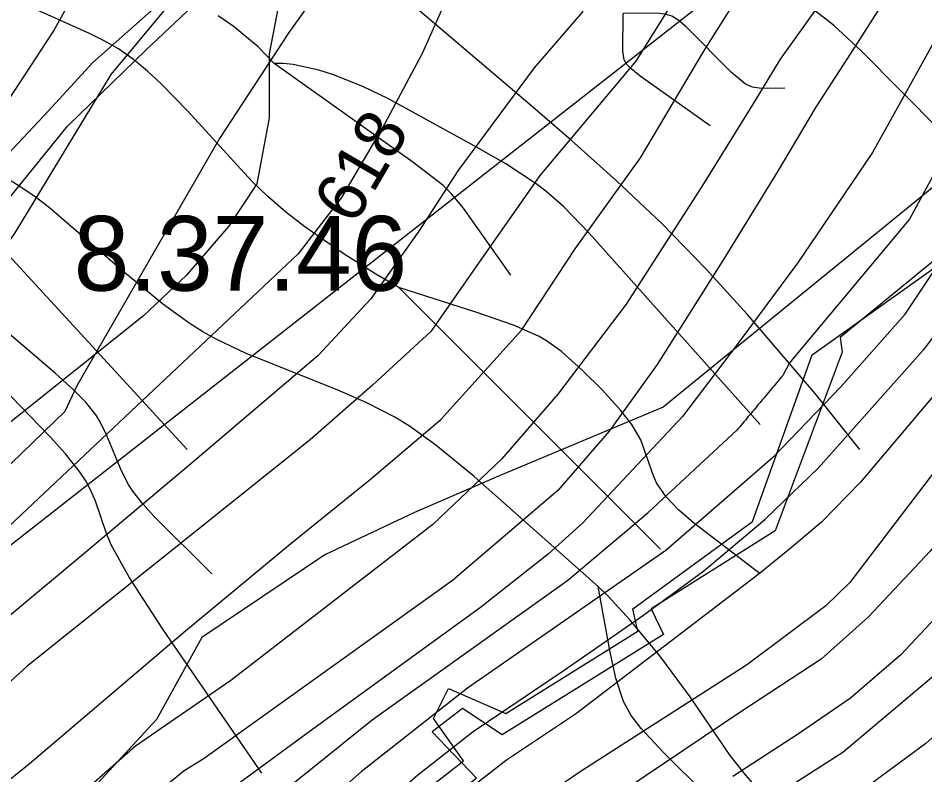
# Model space of a CAD drawing. Extents: x -709584 to -702006, y -1161789 to -1157496.
# Drawn here: x -706813.4 to -706631.4, y -1159849.8 to -1159697.9 of the extents above; entities that cross this region are included whole.
import ezdxf

# ---------------------------------------------------------------- set-up
doc = ezdxf.new("R2010")
doc.units = 0
for name, color, linetype in [('102_obvod PÚ', 7, 'Continuous'), ('120_vrstevnice hlavní', 7, 'Continuous'), ('121_vrstevnice hlavní_popis', 7, 'Continuous'), ('122_vrstevnice základní', 7, 'Continuous'), ('408_BPEJ_linie', 7, 'Continuous'), ('409_BPEJ_popis', 7, 'Continuous'), ('411_akumulovaný odtok', 7, 'Continuous'), ('419_LPIS PB', 7, 'Continuous')]:
    doc.layers.add(name, color=color, linetype=linetype)

msp = doc.modelspace()

# ---------------------------------------------------------------- linework, layer by layer
at = {"layer": '102_obvod PÚ'}
msp.add_lwpolyline([(-706610.14, -1159730.65), (-706648.39, -1159762.04), (-706648.03, -1159765), (-706661.44, -1159800.87), (-706686.33, -1159816.5), (-706683.85, -1159821.64), (-706716.26, -1159841.8), (-706724.22, -1159836.52), (-706730.29, -1159841.19), (-706721.4, -1159850.47), (-706741.6, -1159866.92), (-706751.59, -1159852.64), (-706762.11, -1159860.17), (-706765.29, -1159857.85), (-706769.46, -1159862.06), (-706757.69, -1159874.59), (-706769.71, -1159885.84), (-706774.49, -1159898.23)], dxfattribs=at)
at = {"layer": '120_vrstevnice hlavní'}
for points in [[(-706638.52, -1159597.69), (-706648.63, -1159606.97), (-706662.3, -1159618.54), (-706669.56, -1159626.26), (-706676.4, -1159636.55), (-706683.66, -1159649.84), (-706689.35, -1159664.23), (-706693.95, -1159683.94), (-706700.11, -1159696.65), (-706709.79, -1159707.92), (-706725.17, -1159728.56), (-706732.95, -1159740.7), (-706742.59, -1159754.29), (-706753.27, -1159765.73)], [(-706547.12, -1159602.7), (-706560.51, -1159613.3), (-706575.59, -1159626.97), (-706597.91, -1159652.48), (-706609.82, -1159668.71), (-706620.07, -1159685.26), (-706632.37, -1159707.7), (-706641.94, -1159724.9), (-706657.08, -1159747.29)], [(-706570.14, -1159708.76), (-706589.23, -1159732.95), (-706617.97, -1159772.72), (-706625.38, -1159783.55), (-706646.47, -1159811.2), (-706651.31, -1159815.9), (-706667.19, -1159827.83)], [(-706657.16, -1159747.4), (-706669.31, -1159763.69), (-706680.08, -1159777.92), (-706700.06, -1159799.23), (-706706.95, -1159805.45), (-706720.57, -1159816.24)], [(-706753.27, -1159765.73), (-706777.93, -1159786.73), (-706799.82, -1159805.13), (-706817.65, -1159820.01), (-706848.89, -1159847.78), (-706867.26, -1159866.15), (-706879.41, -1159881.48), (-706886.35, -1159893.34), (-706891.85, -1159904.62), (-706906.45, -1159940.48), (-706914.64, -1159958.98), (-706920.42, -1159968.23), (-706927.19, -1159976.29)], [(-706720.57, -1159816.24), (-706754.24, -1159840.65), (-706777.42, -1159857.69), (-706786.98, -1159865.84), (-706797.79, -1159877.42), (-706806.52, -1159889.82), (-706814.32, -1159902.85), (-706826.3, -1159926.72), (-706838.7, -1159948.78), (-706850.08, -1159968), (-706864.28, -1159986.25), (-706881.73, -1160002.84), (-706892.86, -1160013.54), (-706901.83, -1160023.23), (-706910.65, -1160034.37), (-706914.99, -1160040.88), (-706920.63, -1160053.9), (-706926.28, -1160071.26), (-706944.21, -1160137.5), (-706945.95, -1160149.65)], [(-706667.19, -1159827.83), (-706700.2, -1159848.94), (-706726.52, -1159866.87), (-706737.52, -1159876.42), (-706748.22, -1159887.84), (-706764.27, -1159908.68), (-706774.69, -1159924.87), (-706799.13, -1159970.58)]]:
    msp.add_lwpolyline(points, dxfattribs=at)
for points in [[(-706657.08, -1159747.29), (-706657.16, -1159747.4)], [(-706667.19, -1159827.83), (-706667.19, -1159827.83)]]:
    msp.add_open_spline(points, degree=1, dxfattribs=at)
at = {"layer": '122_vrstevnice základní'}
for points in [[(-706952.21, -1159904.95), (-706947.42, -1159896.51), (-706940.55, -1159881.92), (-706933.99, -1159865.49), (-706929.6, -1159854.58), (-706922.8, -1159840.69), (-706915.86, -1159831.43), (-706891.85, -1159809.01), (-706882.16, -1159798.74), (-706861.91, -1159773), (-706835.29, -1159741.32), (-706818.95, -1159719.77), (-706806.37, -1159700.68), (-706784.09, -1159660.47), (-706779.32, -1159648.89), (-706762.97, -1159614.18), (-706754.58, -1159600.29), (-706742.72, -1159583.95), (-706739.13, -1159579.22)], [(-706711.29, -1159582.62), (-706716.52, -1159590.02), (-706729.27, -1159617.65), (-706732.89, -1159629.22), (-706746.19, -1159652.36), (-706753.71, -1159663.36), (-706766.04, -1159678), (-706772.08, -1159683.75), (-706784.23, -1159696.48), (-706794.79, -1159709.21), (-706814.03, -1159741.03), (-706835.87, -1159772.28), (-706855.98, -1159798.89), (-706881.31, -1159828.32), (-706900.75, -1159847.56), (-706912.26, -1159860.91), (-706920.62, -1159874.8), (-706930.78, -1159890.2), (-706937.79, -1159902.61)], [(-706681.49, -1159586.27), (-706692.4, -1159595.86), (-706700.63, -1159606.08), (-706705.11, -1159613.6), (-706708.3, -1159620.54), (-706722.47, -1159643.25), (-706725.51, -1159649.33), (-706727.39, -1159651.64), (-706750.1, -1159688.24), (-706759.07, -1159700.82), (-706772.95, -1159722.08), (-706801.59, -1159771.7), (-706804.05, -1159776.9), (-706918.39, -1159887.65)], [(-706660.95, -1159588.78), (-706676.91, -1159603.19), (-706687.32, -1159613.74), (-706694.12, -1159622.42), (-706699.76, -1159630.81), (-706708.3, -1159647.59), (-706720.59, -1159678.69), (-706732.31, -1159705.02), (-706739.83, -1159719.19), (-706748.51, -1159733.94), (-706757.19, -1159745.23), (-706856.87, -1159839.11), (-706882.04, -1159862.88)], [(-706561.39, -1159600.96), (-706582.1, -1159618.78), (-706599.57, -1159636.08), (-706623.11, -1159670.05), (-706635.01, -1159687.28), (-706645.59, -1159703.84), (-706653.08, -1159715.45)], [(-706522.71, -1159605.69), (-706529.16, -1159608.45), (-706538.31, -1159613.27), (-706552.56, -1159623.1), (-706560.54, -1159629.37), (-706580.21, -1159647.04), (-706594.31, -1159662.43), (-706599.59, -1159669.27), (-706605.43, -1159678.68), (-706614.83, -1159697.49), (-706620.11, -1159710.03), (-706627.66, -1159725.7), (-706634.5, -1159738.24), (-706658.59, -1159767.11), (-706659.94, -1159769.66)], [(-706641.71, -1159622.03), (-706648.2, -1159629.69), (-706655.46, -1159639.98), (-706661.87, -1159651.98), (-706669.97, -1159671.75), (-706678.18, -1159688.49), (-706689.43, -1159706.58), (-706708.71, -1159729.47), (-706721.94, -1159748.41)], [(-706661.86, -1159786.05), (-706648.29, -1159771.94), (-706635.39, -1159757.32), (-706619.96, -1159734.25), (-706602.49, -1159702.51), (-706593.98, -1159688.37), (-706586.24, -1159678.38), (-706577.42, -1159668.63), (-706569.28, -1159661.08), (-706561.66, -1159655.71), (-706548.82, -1159648.57), (-706533.25, -1159640.54), (-706515.49, -1159632.87), (-706503.65, -1159628.2), (-706489.96, -1159625.06), (-706476.55, -1159622.19), (-706467.77, -1159622.06), (-706457.64, -1159622.11)], [(-706892.81, -1159962.06), (-706882.86, -1159946.78), (-706873.18, -1159931.12), (-706865.1, -1159915.53), (-706860.46, -1159904.12), (-706855.16, -1159893.55), (-706849.04, -1159883.65), (-706840.93, -1159873.62), (-706830.14, -1159862.79), (-706811.17, -1159847.63), (-706780.23, -1159821.28), (-706758.68, -1159803.4), (-706742.7, -1159790.44), (-706728.56, -1159778.47), (-706712.33, -1159760.5), (-706701.57, -1159744.25), (-706688.46, -1159725.96), (-706675.77, -1159704.54), (-706662.08, -1159682.75), (-706646.22, -1159659.65)], [(-706479.99, -1159688.87), (-706496.16, -1159690.14), (-706513.69, -1159694.76), (-706529.21, -1159703.78), (-706537.46, -1159709.46), (-706552.85, -1159723.7), (-706566.67, -1159738.81), (-706583.77, -1159760.04), (-706607, -1159792.81), (-706627.23, -1159816.18), (-706636.21, -1159825.73), (-706646.31, -1159834.43), (-706656.76, -1159841.61), (-706669.98, -1159850.17)], [(-706650.66, -1159692.43), (-706660.45, -1159706.17), (-706665.61, -1159714.65), (-706676.19, -1159731.72), (-706691.34, -1159755.31), (-706705.07, -1159773.41), (-706716.39, -1159786.43), (-706730.17, -1159799.55), (-706770.72, -1159830.91), (-706789.82, -1159844.1), (-706814.32, -1159865.65), (-706827.19, -1159878.59), (-706833.7, -1159887.12), (-706843.68, -1159904.48), (-706859.29, -1159932.03), (-706872.34, -1159951.47)], [(-706540.39, -1159698.57), (-706554.65, -1159711.42), (-706570.05, -1159726.83), (-706581.06, -1159737.95), (-706609.7, -1159779.85), (-706630.37, -1159804.93), (-706642.72, -1159818.11), (-706652.19, -1159826.59), (-706668.36, -1159837.21)], [(-706671.2, -1159859.99), (-706666.27, -1159857.08), (-706647.89, -1159845.25), (-706630.08, -1159830.29), (-706620.53, -1159820.17), (-706612.13, -1159810.2), (-706583.34, -1159773.29), (-706567.24, -1159754.91), (-706552.56, -1159740.66), (-706531.05, -1159723.56), (-706515.09, -1159713.59), (-706496.99, -1159705.32), (-706487.42, -1159702.71), (-706468.49, -1159703.9), (-706450.25, -1159708.74)], [(-706653.2, -1159715.65), (-706661.05, -1159728.82), (-706671.62, -1159746.04), (-706685.13, -1159767.45), (-706694.75, -1159780.84), (-706705.06, -1159792.75), (-706725.76, -1159810.42)], [(-706461.18, -1159719.14), (-706468.49, -1159717.72), (-706478.47, -1159716.86), (-706488.44, -1159717.43), (-706496.42, -1159719), (-706510.39, -1159724.13), (-706518.37, -1159727.69), (-706534.33, -1159737.1), (-706548, -1159747.36), (-706562.96, -1159761.32), (-706572.23, -1159772.15), (-706588.33, -1159793.38), (-706612.7, -1159823.88), (-706627.23, -1159839.98), (-706631.22, -1159843.54), (-706642.62, -1159851.95), (-706660.58, -1159863.21), (-706672.35, -1159869.23)], [(-706609.84, -1159734.13), (-706620.89, -1159750.1), (-706631.76, -1159764.56), (-706652.72, -1159788.19), (-706663.4, -1159798.43)], [(-706603.98, -1159739.91), (-706620.27, -1159762.59), (-706644.33, -1159791.1), (-706652.17, -1159799.08), (-706658.58, -1159804.5), (-706664.92, -1159809.65)], [(-706721.94, -1159748.41), (-706730.59, -1159760.82), (-706742.26, -1159771.6), (-706754.76, -1159782.56), (-706811.57, -1159828.03), (-706847.73, -1159861.09), (-706860.96, -1159878.05), (-706870.48, -1159893.22), (-706876.33, -1159907.78), (-706883.32, -1159925.2), (-706890.86, -1159941.57), (-706899.72, -1159957.09)], [(-706901.94, -1160034.93), (-706878.5, -1160015.52), (-706849.61, -1159986.78), (-706841.37, -1159975.5), (-706821.12, -1159939.85), (-706807.38, -1159911.34), (-706797.19, -1159894.26), (-706784.64, -1159877.2), (-706766.31, -1159858.07), (-706742.37, -1159838.77), (-706703.06, -1159810.72), (-706686.98, -1159797.26), (-706669.15, -1159780.66)], [(-706662, -1159786.17), (-706683.4, -1159804.81), (-706723.19, -1159832.42), (-706744.52, -1159849.25), (-706769.77, -1159871.5), (-706778.88, -1159882.2), (-706787.27, -1159893.92), (-706795.37, -1159907.52), (-706806.65, -1159930.95), (-706831.53, -1159975.5), (-706839.2, -1159986.93), (-706849.9, -1159999.37), (-706851.78, -1160002.55), (-706882.16, -1160027.72)], [(-706836.28, -1160005.21), (-706833.85, -1159994.16), (-706822.42, -1159977.24), (-706813.45, -1159962.48), (-706793.49, -1159924.87), (-706791.9, -1159921.84), (-706782.65, -1159906.17), (-706771.22, -1159890.16), (-706757.48, -1159872.95), (-706745.33, -1159860.51), (-706733.18, -1159849.8), (-706722.04, -1159841.12), (-706703.81, -1159828.83), (-706688.1, -1159817.93), (-706675.8, -1159808.84), (-706663.54, -1159798.55)], [(-706664.92, -1159809.65), (-706676.56, -1159818.59), (-706701.5, -1159837.65), (-706715.38, -1159846.91), (-706730.72, -1159858.77), (-706745.33, -1159872.95), (-706758.2, -1159886.98), (-706770.35, -1159902.31), (-706779.46, -1159917.35), (-706788.72, -1159934.42), (-706814.03, -1159978.1), (-706818.08, -1159984.03), (-706819.82, -1159995.61)], [(-706848.67, -1159942.59), (-706839.9, -1159927.05), (-706831.63, -1159911.52), (-706822.83, -1159894.4), (-706816.99, -1159883.99), (-706811.86, -1159878.15), (-706799.71, -1159864.99), (-706780.04, -1159848.94), (-706776.28, -1159846.62), (-706725.76, -1159810.42)], [(-706668.36, -1159837.21), (-706695.28, -1159855.3), (-706708.44, -1159863.98), (-706719.43, -1159872.37), (-706735.92, -1159887.99), (-706745.62, -1159899.56), (-706753.28, -1159910.7), (-706769.48, -1159937.31), (-706773.68, -1159945.12)]]:
    msp.add_lwpolyline(points, dxfattribs=at)
for points in [[(-706653.08, -1159715.45), (-706653.2, -1159715.65)], [(-706659.94, -1159769.66), (-706669.15, -1159780.66)], [(-706659.94, -1159769.66), (-706659.94, -1159769.66)], [(-706661.86, -1159786.05), (-706662, -1159786.17)], [(-706663.54, -1159798.55), (-706663.4, -1159798.43)], [(-706664.92, -1159809.65), (-706664.92, -1159809.65)], [(-706668.36, -1159837.21), (-706668.36, -1159837.21)]]:
    msp.add_open_spline(points, degree=1, dxfattribs=at)
at = {"layer": '408_BPEJ_linie'}
msp.add_lwpolyline([(-706814.18, -1159913.42), (-706812, -1159918), (-706802, -1159916.5), (-706794.5, -1159929), (-706770, -1159910), (-706773, -1159898.5), (-706773.5, -1159887.5), (-706761, -1159872.5), (-706771.5, -1159860.5), (-706756, -1159851.5), (-706744.5, -1159863), (-706724, -1159847), (-706730, -1159838.5), (-706727, -1159832.5), (-706715.5, -1159837.5), (-706689, -1159821), (-706690, -1159816.5), (-706666, -1159799), (-706654, -1159765.5), (-706584.5, -1159716)], dxfattribs=at)
at = {"layer": '411_akumulovaný odtok'}
for p, q in [((-706779.49, -1159784.5), (-706836.99, -1159722)), ((-706684.49, -1159804.5), (-706736.99, -1159752))]:
    msp.add_line(p, q, dxfattribs=at)
for points in [[(-706604.49, -1159744.5), (-706644.22, -1159704.48), (-706649.77, -1159699.34), (-706653.62, -1159696.28), (-706655.64, -1159694.97), (-706657.75, -1159693.88), (-706659.92, -1159693.06), (-706669.13, -1159690.88), (-706673.75, -1159689.44), (-706685.05, -1159684.24), (-706695.83, -1159679.9), (-706698.56, -1159678.53), (-706700.9, -1159677.1), (-706704.65, -1159674.29), (-706706.99, -1159672)], [(-706736.99, -1159752), (-706741.59, -1159749.32), (-706748.19, -1159745.15), (-706755.87, -1159739.8), (-706759.64, -1159736.86), (-706763.3, -1159733.7), (-706766.49, -1159730.64), (-706779.42, -1159716.5), (-706784.68, -1159711.1), (-706787.42, -1159708.57), (-706790.27, -1159706.21), (-706793.27, -1159704.1), (-706796.11, -1159702.46), (-706799.07, -1159700.98), (-706811.29, -1159695.52)], [(-706644.49, -1159784.5), (-706653.45, -1159773.27), (-706667.06, -1159757.35), (-706675.31, -1159748.32), (-706684.15, -1159739.23), (-706693.34, -1159730.5), (-706702.34, -1159722.46), (-706710.61, -1159715.33), (-706732.81, -1159696.42)], [(-706761.99, -1159707), (-706765.24, -1159703.69), (-706770.23, -1159699.53), (-706773.26, -1159697.43)], [(-706674.49, -1159719.5), (-706688.56, -1159709.54), (-706690.44, -1159708.05), (-706691.21, -1159707.22), (-706691.73, -1159706.25), (-706692.05, -1159704.54), (-706691.99, -1159697)], [(-706659.49, -1159712), (-706664.19, -1159712.01), (-706666.02, -1159711.74), (-706667.4, -1159711.17), (-706670.21, -1159708.82), (-706679.3, -1159699.65), (-706680.98, -1159698.23), (-706682.2, -1159697.51), (-706683.57, -1159697.1), (-706685.11, -1159696.93), (-706691.99, -1159697)], [(-706664.49, -1159779.5), (-706698.75, -1159741.06), (-706703.85, -1159735.82), (-706707.48, -1159732.62), (-706709.41, -1159731.16), (-706715.53, -1159727.19), (-706721.88, -1159723.53), (-706739.08, -1159714.09), (-706744.22, -1159711.61), (-706750.1, -1159709.26), (-706753.02, -1159708.33), (-706758.22, -1159707.2), (-706760.19, -1159706.99), (-706761.99, -1159707)], [(-706714.49, -1159749.5), (-706724.01, -1159736.09), (-706726.4, -1159733.19), (-706728.18, -1159731.43), (-706734.15, -1159726.82), (-706761.99, -1159707)], [(-706696.99, -1159812), (-706721.85, -1159789.94), (-706729.53, -1159783.65), (-706734.86, -1159779.81), (-706737.63, -1159778.09), (-706743.4, -1159775.13), (-706749.39, -1159772.54), (-706767.62, -1159765.23), (-706773.49, -1159762.46), (-706776.32, -1159760.89), (-706779.09, -1159759.15), (-706784.39, -1159755.28), (-706792.05, -1159748.98), (-706807.13, -1159736), (-706809.95, -1159733.81), (-706813.24, -1159731.55), (-706816.86, -1159729.36), (-706820.67, -1159727.39), (-706824.09, -1159725.9), (-706830.44, -1159723.67), (-706836.99, -1159722)], [(-706774.49, -1159809.5), (-706786.18, -1159797.89), (-706788.37, -1159795.43), (-706790.34, -1159792.87), (-706791.21, -1159791.52), (-706792.63, -1159788.77), (-706795.64, -1159781.6), (-706797, -1159778.85), (-706797.8, -1159777.55), (-706799.85, -1159774.96), (-706802.19, -1159772.57), (-706805.96, -1159769.16), (-706831.99, -1159747)], [(-706764.49, -1159849.5), (-706784.35, -1159820.6), (-706791.13, -1159810.17), (-706794.63, -1159803.76), (-706795.57, -1159801.56), (-706797.86, -1159794.88), (-706798.77, -1159792.74), (-706799.82, -1159790.82), (-706801.05, -1159788.96), (-706803.86, -1159785.41), (-706806.96, -1159781.99), (-706816.72, -1159771.85), (-706819.82, -1159768.34), (-706821.39, -1159766.29), (-706823.08, -1159763.76), (-706826.37, -1159758.13), (-706831.99, -1159747)], [(-706664.49, -1159809.5), (-706677.87, -1159799.26), (-706680.88, -1159796.63), (-706683.35, -1159794.04), (-706685.29, -1159791.18), (-706685.9, -1159789.8), (-706688.39, -1159782.56), (-706690.19, -1159779.52), (-706692.43, -1159776.66), (-706696.19, -1159772.55), (-706700.18, -1159768.57), (-706704.36, -1159764.85), (-706707.36, -1159762.69), (-706708.93, -1159761.79), (-706713.95, -1159759.55), (-706721.32, -1159756.99), (-706736.99, -1159752)], [(-706649.49, -1159879.5), (-706683.84, -1159845.33), (-706688.36, -1159840.5), (-706690.34, -1159837.93), (-706691.89, -1159835.11), (-706693.44, -1159830.4), (-706694.64, -1159824.89), (-706696.99, -1159812)], [(-706578.97, -1159941.33), (-706581.9, -1159939.17), (-706584.65, -1159936.67), (-706587.19, -1159933.89), (-706589.5, -1159930.87), (-706594.43, -1159923.25), (-706596.95, -1159919.81), (-706599.71, -1159916.44), (-706605.7, -1159909.87), (-706618.63, -1159897.12), (-706651.98, -1159865.78), (-706658.49, -1159859.42), (-706664.73, -1159852.89), (-706667.67, -1159849.51), (-706670.45, -1159845.95), (-706678.48, -1159834.2), (-706684.58, -1159825.92), (-706690.55, -1159818.77), (-706695.09, -1159813.81), (-706696.99, -1159812)]]:
    msp.add_lwpolyline(points, dxfattribs=at)
at = {"layer": '419_LPIS PB'}
for points in [[(-706591.64, -1159486.84), (-706665.38, -1159579.53), (-706675.26, -1159591.88), (-706694.6, -1159614.1), (-706738.2, -1159650.4), (-706771.5, -1159682.9), (-706798.4, -1159706.8), (-706807.4, -1159716.6), (-706832.4, -1159743.2), (-706845.8, -1159748.6), (-706853.2, -1159754), (-706862.5, -1159766.7), (-706884.7, -1159784.8), (-706914.9, -1159802.9), (-706944.4, -1159822.4)], [(-706947, -1159847.9), (-706930.9, -1159840.5), (-706917.96, -1159829.34), (-706909.5, -1159821.7), (-706899.27, -1159809.89), (-706882.59, -1159798.89), (-706869.2, -1159796.9), (-706855.2, -1159778.1), (-706843.1, -1159767.4), (-706837.1, -1159755.3), (-706824.3, -1159745.2), (-706803.5, -1159719.6), (-706787.7, -1159704.3), (-706758.7, -1159676.9), (-706726.2, -1159650.4), (-706682.2, -1159609.4), (-706674.1, -1159600), (-706662.56, -1159582.7), (-706642.45, -1159562.59)], [(-706602.99, -1159620.21), (-706673.6, -1159679.9), (-706683, -1159684.6), (-706694.2, -1159684.2), (-706707, -1159684.6), (-706720.6, -1159684.6), (-706738.2, -1159684.2), (-706747.1, -1159684.2), (-706761.2, -1159695.7), (-706763, -1159705.1), (-706763, -1159717.9), (-706765.5, -1159731.2), (-706771.1, -1159739.7), (-706779.6, -1159749.5), (-706788.2, -1159757.7), (-706815.5, -1159779.5), (-706836.9, -1159801.2), (-706835.6, -1159816.2), (-706828.8, -1159814.5), (-706650.1, -1159674.5), (-706634.8, -1159660.8), (-706620.4, -1159649.9)], [(-706601.4, -1159708.5), (-706632.6, -1159734.2), (-706683.9, -1159776), (-706717.46, -1159790.08), (-706733.82, -1159797.19), (-706751.81, -1159805.66), (-706776.5, -1159822.24), (-706785.64, -1159838.73), (-706829.24, -1159885.98)]]:
    msp.add_lwpolyline(points, dxfattribs=at)

# ---------------------------------------------------------------- texts
at = {"layer": '121_vrstevnice hlavní_popis'}
msp.add_text('618', height=10, rotation=59.7087, dxfattribs=at).set_placement((-706745.95, -1159739.74))
at = {"layer": '409_BPEJ_popis'}
msp.add_text('8.37.46', height=15, dxfattribs=at).set_placement((-706802.24, -1159752.63))

doc.saveas('drawing.dxf')
